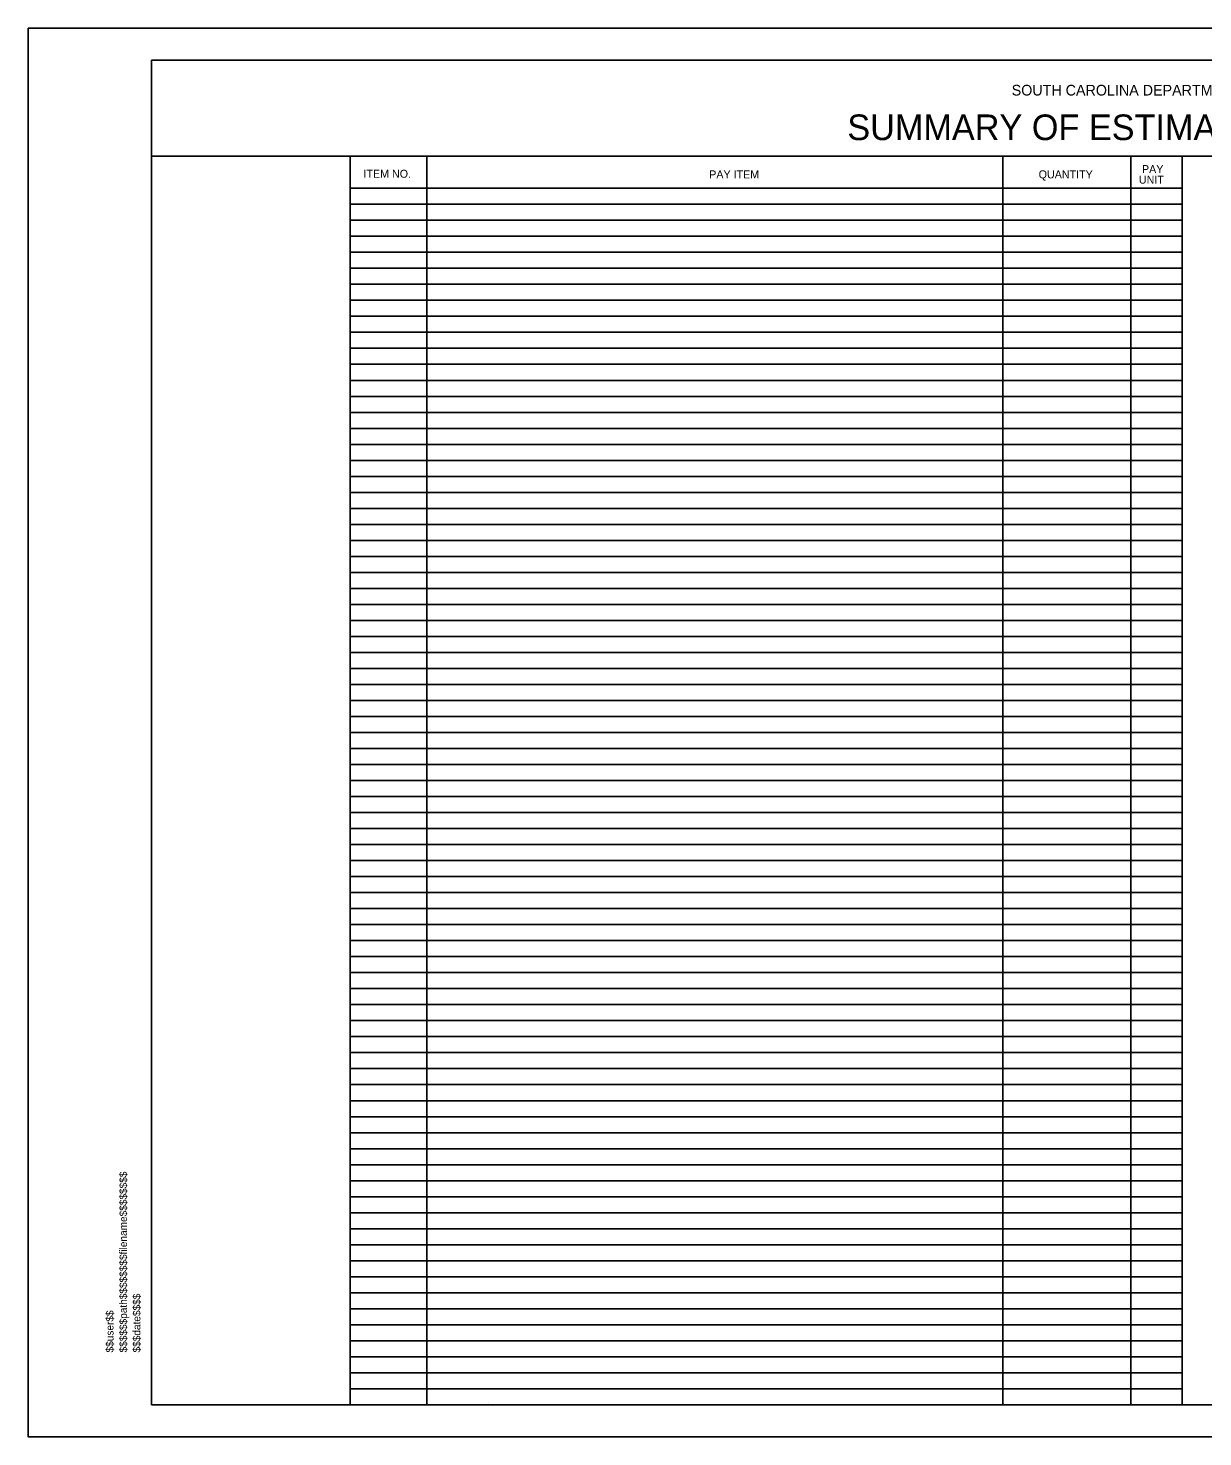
# Model space of a CAD drawing. Extents: x 8134 to 11793, y 3225 to 13425.
# Drawn here: x 9981 to 10899, y 7750 to 8850 of the extents above; entities that cross this region are included whole.
import ezdxf

# ---------------------------------------------------------------- set-up
doc = ezdxf.new("R2010")
doc.units = 0
for name, color, linetype in [('RD_SHT_Bndy', 7, 'Continuous'), ('RD_SHT_ID', 7, 'Continuous'), ('RD_SHT_IplotShp', 7, 'Continuous'), ('RD_SHT_TX', 7, 'Continuous')]:
    doc.layers.add(name, color=color, linetype=linetype)

msp = doc.modelspace()

# ---------------------------------------------------------------- linework, layer by layer
at = {"layer": 'RD_SHT_Bndy'}
for p, q in [((11760, 8850), (10000, 8850)), ((11760, 8850), (10000, 8850)), ((10077.8, 8750), (10883, 8750)), ((10233, 8750), (10233, 7775)), ((10293, 8750), (10293, 7775)), ((10627.8, 8750), (11752.8, 8750)), ((10743, 8750), (10743, 7775)), ((10843, 8750), (10843, 7775)), ((10883, 8750), (10883, 7775)), ((10233, 8725), (10883, 8725)), ((10233, 8712.5), (10883, 8712.5)), ((10233, 8700), (10883, 8700)), ((10233, 8687.5), (10883, 8687.5)), ((10233, 8675), (10883, 8675)), ((10233, 8662.5), (10883, 8662.5)), ((10233, 8650), (10883, 8650)), ((10233, 8637.5), (10883, 8637.5)), ((10233, 8625), (10883, 8625)), ((10233, 8612.5), (10883, 8612.5)), ((10233, 8600), (10883, 8600)), ((10233, 8587.5), (10883, 8587.5)), ((10233, 8575), (10883, 8575)), ((10233, 8562.5), (10883, 8562.5)), ((10233, 8550), (10883, 8550)), ((10233, 8537.5), (10883, 8537.5)), ((10233, 8525), (10883, 8525)), ((10233, 8512.5), (10883, 8512.5)), ((10233, 8500), (10883, 8500)), ((10233, 8487.5), (10883, 8487.5)), ((10233, 8475), (10883, 8475)), ((10233, 8462.5), (10883, 8462.5)), ((10233, 8450), (10883, 8450)), ((10233, 8437.5), (10883, 8437.5)), ((10233, 8425), (10883, 8425)), ((10233, 8412.5), (10883, 8412.5)), ((10233, 8400), (10883, 8400)), ((10233, 8387.5), (10883, 8387.5)), ((10233, 8375), (10883, 8375)), ((10233, 8362.5), (10883, 8362.5)), ((10233, 8350), (10883, 8350)), ((10233, 8337.5), (10883, 8337.5)), ((10233, 8325), (10883, 8325)), ((10233, 8312.5), (10883, 8312.5)), ((10233, 8300), (10883, 8300)), ((10233, 8287.5), (10883, 8287.5)), ((10233, 8275), (10883, 8275)), ((10233, 8262.5), (10883, 8262.5)), ((10233, 8250), (10883, 8250)), ((10233, 8237.5), (10883, 8237.5)), ((10233, 8225), (10883, 8225)), ((10233, 8212.5), (10883, 8212.5)), ((10233, 8200), (10883, 8200)), ((10233, 8187.5), (10883, 8187.5)), ((10233, 8175), (10883, 8175)), ((10233, 8162.5), (10883, 8162.5)), ((10233, 8150), (10883, 8150)), ((10233, 8137.5), (10883, 8137.5)), ((10233, 8125), (10883, 8125)), ((10233, 8112.5), (10883, 8112.5)), ((10233, 8100), (10883, 8100)), ((10233, 8087.5), (10883, 8087.5)), ((10233, 8075), (10883, 8075)), ((10233, 8062.5), (10883, 8062.5)), ((10233, 8050), (10883, 8050)), ((10233, 8037.5), (10883, 8037.5)), ((10233, 8025.1), (10883, 8025.1)), ((10233, 8012.5), (10883, 8012.5)), ((10233, 8000), (10883, 8000)), ((10233, 7987.5), (10883, 7987.5)), ((10233, 7975), (10883, 7975)), ((10233, 7962.5), (10883, 7962.5)), ((10233, 7950), (10883, 7950)), ((10233, 7937.5), (10883, 7937.5)), ((10233, 7925), (10883, 7925)), ((10233, 7912.5), (10883, 7912.5)), ((10233, 7900), (10883, 7900)), ((10233, 7887.5), (10883, 7887.5)), ((10233, 7875), (10883, 7875)), ((10233, 7862.5), (10883, 7862.5)), ((10233, 7850), (10883, 7850)), ((10233, 7837.5), (10883, 7837.5)), ((10233, 7825), (10883.1, 7825)), ((10233, 7812.5), (10883, 7812.5)), ((10233, 7800), (10883, 7800)), ((10233, 7787.5), (10883, 7787.5)), ((10341.1, 7776.6), (10341.1, 7776.6)), ((10000, 7750), (11760, 7750)), ((11760, 7750), (10000, 7750))]:
    msp.add_line(p, q, dxfattribs=at)
msp.add_lwpolyline([(10077.8, 8825), (11752.8, 8825), (11752.8, 7775), (10077.8, 7775)], close=True, dxfattribs=at)
at = {"layer": 'RD_SHT_IplotShp'}
msp.add_lwpolyline([(9981.4, 8850), (11777.4, 8850), (11777.4, 7750), (9981.4, 7750)], close=True, dxfattribs=at)

# ---------------------------------------------------------------- texts
at = {"layer": 'RD_SHT_ID'}
for s, p in [('$$$$$$path$$$$$$$$filename$$$$$$$$', (10058.6, 7815.9)), ('$$$date$$$$', (10069.1, 7815.9)), ('$$user$$', (10048.1, 7815.9))]:
    msp.add_text(s, height=5.88, rotation=90, dxfattribs=at).set_placement(p)
at = {"layer": 'RD_SHT_TX'}
for s, height, p in [('SOUTH CAROLINA DEPARTMENT OF TRANSPORTATION', 8.35, (10749.8, 8797.4)), ('SUMMARY OF ESTIMATED QUANTITIES ', 20, (10621.4, 8762.6)), ('ITEM NO.', 6.25, (10243.4, 8733.2)), ('PAY ITEM', 6.25, (10513.5, 8732.7)), ('QUANTITY', 6.25, (10770.9, 8732.7)), ('UNIT', 6.25, (10849.2, 8728.6)), ('PAY', 6.25, (10851.6, 8736.8))]:
    msp.add_text(s, height=height, dxfattribs=at).set_placement(p)

doc.saveas('drawing.dxf')
